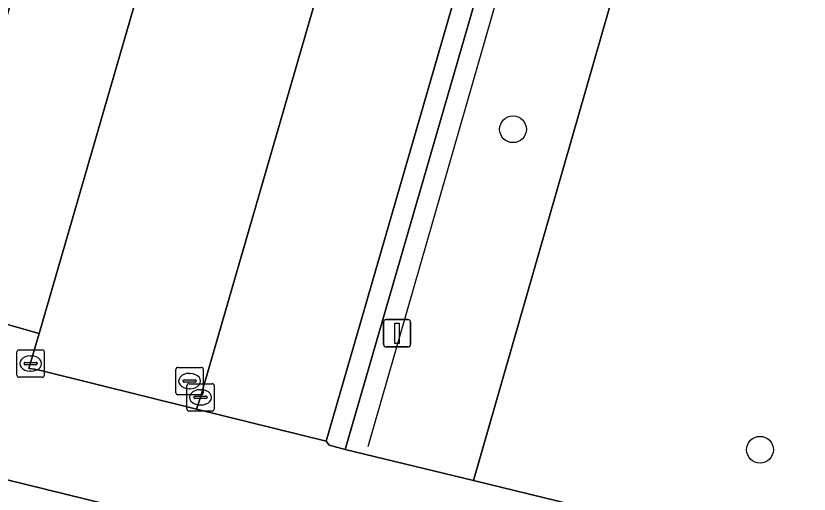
# Model space of a CAD drawing. Extents: x 159817 to 160765, y 380688 to 381638.
# Drawn here: x 160439.6 to 160468.62, y 381154.27 to 381171.76 of the extents above; entities that cross this region are included whole.
import ezdxf

# ---------------------------------------------------------------- set-up
doc = ezdxf.new("R2010")
doc.units = 0
for name, color, linetype in [('IMGEO_Boom', 7, 'Continuous'), ('IMGEO_Groenvoorziening', 7, 'Continuous'), ('IMGEO_Hek', 7, 'Continuous'), ('IMGEO_Kolk', 7, 'Continuous'), ('IMGEO_Lichtmast', 7, 'Continuous'), ('IMGEO_Parkeervlak_open', 7, 'Continuous'), ('IMGEO_Rijbaan_lokaal_open', 7, 'Continuous'), ('IMGEO_Rioolput', 7, 'Continuous'), ('IMGEO_Voetpad_open', 7, 'Continuous')]:
    doc.layers.add(name, color=color, linetype=linetype)

msp = doc.modelspace()

# ---------------------------------------------------------------- linework, layer by layer
at = {"layer": 'IMGEO_Boom'}
for centre in [(160457.79, 381167.612), (160466.826, 381155.893)]:
    msp.add_circle(centre, 0.489, dxfattribs=at)
at = {"layer": 'IMGEO_Groenvoorziening'}
for points in [[(160451.648, 381155.901), (160456.341, 381154.771), (160467.91, 381194.975), (160463.004, 381195.079)], [(160488.085, 381194.577), (160467.91, 381194.975), (160456.341, 381154.771), (160475.327, 381150.131)]]:
    msp.add_lwpolyline(points, close=True, dxfattribs=at)
at = {"layer": 'IMGEO_Hek'}
msp.add_lwpolyline([(160452.496, 381156.007), (160462.287, 381190.033)], dxfattribs=at)
at = {"layer": 'IMGEO_Kolk'}
for p, q in [((160439.643, 381158.618), (160439.643, 381159.47)), ((160439.718, 381159.544), (160440.57, 381159.544)), ((160440.644, 381159.47), (160440.644, 381158.618)), ((160439.945, 381159.087), (160440.343, 381159.087)), ((160440.131, 381159.324), (160440.156, 381159.324)), ((160439.902, 381159.038), (160439.902, 381159.05)), ((160440.34, 381159.001), (160439.942, 381159.001)), ((160440.386, 381159.05), (160440.386, 381159.038)), ((160440.57, 381158.544), (160439.718, 381158.544)), ((160440.154, 381158.764), (160440.129, 381158.764)), ((160445.858, 381157.382), (160445.858, 381158.234)), ((160445.933, 381158.308), (160446.785, 381158.308)), ((160446.859, 381158.234), (160446.859, 381157.382)), ((160446.346, 381158.088), (160446.371, 381158.088)), ((160446.117, 381157.802), (160446.117, 381157.814)), ((160446.555, 381157.765), (160446.157, 381157.765)), ((160446.16, 381157.851), (160446.558, 381157.851)), ((160446.601, 381157.814), (160446.601, 381157.802)), ((160446.369, 381157.528), (160446.344, 381157.528)), ((160446.785, 381157.308), (160445.933, 381157.308))]:
    msp.add_line(p, q, dxfattribs=at)
for points in [[(160439.643, 381158.618), (160439.643, 381159.47)], [(160439.718, 381159.544), (160440.57, 381159.544)], [(160440.644, 381159.47), (160440.644, 381158.618)], [(160440.57, 381158.544), (160439.718, 381158.544)], [(160445.858, 381157.382), (160445.858, 381158.234)], [(160445.933, 381158.308), (160446.785, 381158.308)], [(160446.859, 381158.234), (160446.859, 381157.382)], [(160446.785, 381157.308), (160445.933, 381157.308)]]:
    msp.add_lwpolyline(points, dxfattribs=at)
for centre, radius, start, end in [((160439.72, 381159.468), 0.0765, 91.552, 178.448), ((160439.72, 381159.468), 0.0765, 91.552, 178.448), ((160440.568, 381159.468), 0.0765, 1.552, 88.448), ((160440.568, 381159.468), 0.0765, 1.552, 88.448), ((160439.942, 381159.047), 0.0403, 85.8775, 175.7526), ((160440.347, 381159.049), 0.0386, 1.7309, 96.639), ((160439.939, 381159.037), 0.0366, 178.938, 274.7102), ((160440.343, 381159.044), 0.043, 264.8664, 352.4533), ((160439.72, 381158.62), 0.0765, 181.552, 268.448), ((160439.72, 381158.62), 0.0765, 181.552, 268.448), ((160440.568, 381158.62), 0.0765, 271.552, 358.448), ((160440.568, 381158.62), 0.0765, 271.552, 358.448), ((160445.935, 381158.232), 0.0765, 91.552, 178.448), ((160445.935, 381158.232), 0.0765, 91.552, 178.448), ((160446.783, 381158.232), 0.0765, 1.552, 88.448), ((160446.783, 381158.232), 0.0765, 1.552, 88.448), ((160446.157, 381157.811), 0.0403, 85.8775, 175.7526), ((160446.154, 381157.801), 0.0366, 178.938, 274.7102), ((160446.558, 381157.808), 0.043, 264.8664, 352.4533), ((160446.562, 381157.813), 0.0386, 1.7309, 96.639), ((160445.935, 381157.384), 0.0765, 181.552, 268.448), ((160445.935, 381157.384), 0.0765, 181.552, 268.448), ((160446.783, 381157.384), 0.0765, 271.552, 358.448), ((160446.783, 381157.384), 0.0765, 271.552, 358.448)]:
    msp.add_arc(centre, radius, start, end, dxfattribs=at)
for centre, major_axis, ratio, start_param, end_param in [((160440.13, 381159.044), (-0.387, 0.002), 0.722429, 4.712389, 7.853982), ((160440.155, 381159.044), (-0.39, 0.002), 0.717154, 1.570796, 4.712389), ((160446.345, 381157.808), (-0.387, 0.002), 0.722429, 4.712389, 7.853982), ((160446.37, 381157.808), (-0.39, 0.002), 0.717154, 1.570796, 4.712389)]:
    msp.add_ellipse(centre, major_axis=major_axis, ratio=ratio, start_param=start_param, end_param=end_param, dxfattribs=at)
at = {"layer": 'IMGEO_Lichtmast'}
for p, q in [((160453.052, 381159.752), (160453.052, 381160.552)), ((160453.052, 381160.552), (160453.052, 381159.752)), ((160453.152, 381160.652), (160453.942, 381160.652)), ((160453.942, 381160.652), (160453.152, 381160.652)), ((160454.042, 381160.552), (160454.042, 381159.752)), ((160454.042, 381159.752), (160454.042, 381160.552)), ((160453.942, 381159.652), (160453.152, 381159.652)), ((160453.152, 381159.652), (160453.942, 381159.652))]:
    msp.add_line(p, q, dxfattribs=at)
msp.add_lwpolyline([(160453.472, 381160.527), (160453.622, 381160.527), (160453.622, 381159.777), (160453.472, 381159.777), (160453.472, 381160.527)], dxfattribs=at)
for centre, start, end in [((160453.152, 381160.552), 90, 180), ((160453.152, 381160.552), 90, 180), ((160453.942, 381160.552), 0, 90), ((160453.942, 381160.552), 360, 90), ((160453.152, 381159.752), 180, 270), ((160453.152, 381159.752), 180, 270), ((160453.942, 381159.752), 270, 0), ((160453.942, 381159.752), 270, 0)]:
    msp.add_arc(centre, 0.1, start, end, dxfattribs=at)
at = {"layer": 'IMGEO_Parkeervlak_open'}
for points in [[(160450.959, 381156.208), (160462.173, 381194.94), (160457.138, 381195.032), (160450.57, 381172.342), (160446.358, 381157.809), (160446.216, 381157.374)], [(160436.244, 381161.308), (160438.038, 381160.822), (160440.45, 381160.144), (160446.156, 381179.837), (160448.639, 381188.174), (160444.384, 381189.407)]]:
    msp.add_lwpolyline(points, close=True, dxfattribs=at)
at = {"layer": 'IMGEO_Rijbaan_lokaal_open'}
msp.add_lwpolyline([(160440.079, 381158.862), (160440.286, 381158.844), (160440.565, 381158.772), (160446.216, 381157.374), (160446.358, 381157.809), (160450.57, 381172.342), (160457.138, 381195.032), (160446.078, 381195.278), (160444.384, 381189.407), (160448.639, 381188.174), (160446.156, 381179.837), (160440.45, 381160.144)], close=True, dxfattribs=at)
msp.add_lwpolyline([(160450.057, 381152.144), (160430.636, 381156.918), (160430.618, 381156.923)], dxfattribs=at)
at = {"layer": 'IMGEO_Rioolput'}
for p, q in [((160445.458, 381157.978), (160445.458, 381158.83)), ((160445.533, 381158.904), (160446.385, 381158.904)), ((160446.459, 381158.83), (160446.459, 381157.978)), ((160445.946, 381158.684), (160445.971, 381158.684)), ((160445.717, 381158.398), (160445.717, 381158.41)), ((160446.155, 381158.361), (160445.757, 381158.361)), ((160445.76, 381158.447), (160446.158, 381158.447)), ((160446.201, 381158.41), (160446.201, 381158.398)), ((160445.969, 381158.124), (160445.944, 381158.124)), ((160446.385, 381157.904), (160445.533, 381157.904))]:
    msp.add_line(p, q, dxfattribs=at)
for points in [[(160445.458, 381157.978), (160445.458, 381158.83)], [(160445.533, 381158.904), (160446.385, 381158.904)], [(160446.459, 381158.83), (160446.459, 381157.978)], [(160446.385, 381157.904), (160445.533, 381157.904)]]:
    msp.add_lwpolyline(points, dxfattribs=at)
for centre, radius, start, end in [((160445.535, 381158.828), 0.0765, 91.552, 178.448), ((160445.535, 381158.828), 0.0765, 91.552, 178.448), ((160446.383, 381158.828), 0.0765, 1.552, 88.448), ((160446.383, 381158.828), 0.0765, 1.552, 88.448), ((160445.757, 381158.407), 0.0403, 85.8775, 175.7526), ((160445.754, 381158.397), 0.0366, 178.938, 274.7102), ((160446.158, 381158.404), 0.043, 264.8664, 352.4533), ((160446.162, 381158.409), 0.0386, 1.7309, 96.639), ((160445.535, 381157.98), 0.0765, 181.552, 268.448), ((160445.535, 381157.98), 0.0765, 181.552, 268.448), ((160446.383, 381157.98), 0.0765, 271.552, 358.448), ((160446.383, 381157.98), 0.0765, 271.552, 358.448)]:
    msp.add_arc(centre, radius, start, end, dxfattribs=at)
for centre, major_axis, ratio, start_param, end_param in [((160445.945, 381158.404), (-0.387, 0.002), 0.722429, 4.712389, 7.853982), ((160445.97, 381158.404), (-0.39, 0.002), 0.717154, 1.570796, 4.712389)]:
    msp.add_ellipse(centre, major_axis=major_axis, ratio=ratio, start_param=start_param, end_param=end_param, dxfattribs=at)
at = {"layer": 'IMGEO_Voetpad_open'}
for points in [[(160493.535, 381198.272), (160493.349, 381198.276), (160478.626, 381198.594), (160478.612, 381196.12), (160458.658, 381196.573), (160458.689, 381199.024), (160444.02, 381199.341), (160444.034, 381199.967), (160442.255, 381198.614), (160442.752, 381198.405), (160439.903, 381188.428), (160442.271, 381187.737), (160437.835, 381172.402), (160435.52, 381173.081), (160434.066, 381167.99), (160433.861, 381168.049), (160430.618, 381156.923), (160430.636, 381156.918), (160450.057, 381152.144), (160456.63, 381150.554), (160458.476, 381150.116), (160478.153, 381145.295), (160478.424, 381145.229)], [(160475.327, 381150.131), (160456.341, 381154.771), (160451.648, 381155.901), (160451.066, 381156.054), (160450.959, 381156.208), (160446.216, 381157.374), (160440.565, 381158.772), (160440.286, 381158.844), (160440.079, 381158.862), (160440.45, 381160.144), (160438.038, 381160.822), (160436.911, 381156.947), (160433.064, 381158), (160434.164, 381161.819), (160436.244, 381161.308), (160444.384, 381189.407), (160446.078, 381195.278), (160457.138, 381195.032), (160462.173, 381194.94), (160462.377, 381195.081), (160463.004, 381195.079), (160467.91, 381194.975), (160488.085, 381194.577)], [(160463.004, 381195.079), (160462.377, 381195.081), (160462.173, 381194.94), (160450.959, 381156.208), (160451.066, 381156.054), (160451.648, 381155.901)]]:
    msp.add_lwpolyline(points, close=True, dxfattribs=at)

doc.saveas('drawing.dxf')
